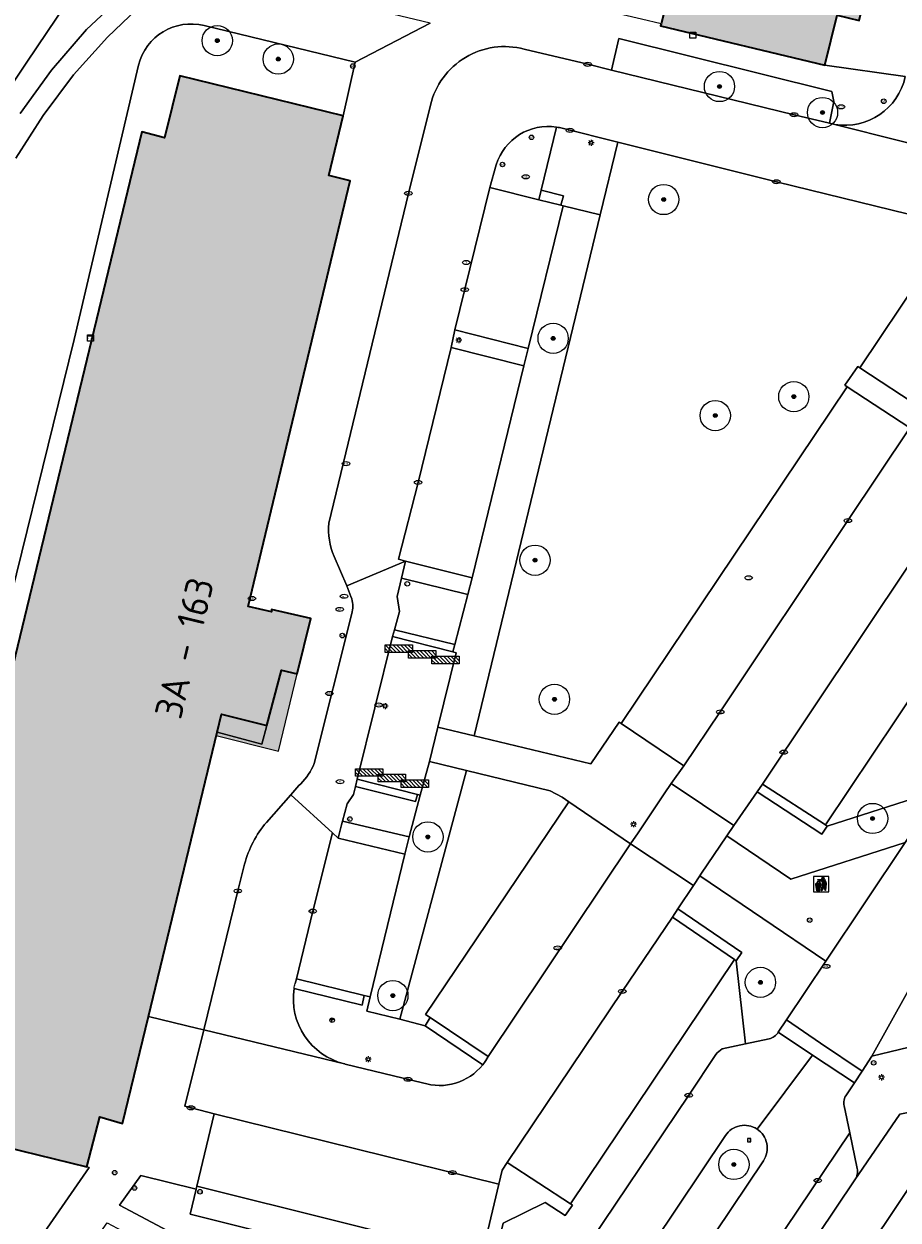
# Model space of a CAD drawing. Header units: metres. Extents: x 125349 to 128236, y 501602 to 503797.
# Tile 324 of 656: x 126669 to 126726, y 502307 to 502386. Entities that reach past the tile are written whole.
import ezdxf
from ezdxf.enums import TextEntityAlignment as Align

# ---------------------------------------------------------------- set-up
doc = ezdxf.new("R2010")
doc.units = ezdxf.units.M
doc.layers.get('0').update_dxf_attribs({"linetype": 'CONTINUOUS'})
for name, color, linetype, lineweight in [('B-WE-GR-BEPLANTING_CULTUUR_BODEMBEDEKKER-GV', 90, 'CONTINUOUS', 18), ('B-WE-GR-BEPLANTING_CULTUUR_HEESTERS-GV', 90, 'CONTINUOUS', 18), ('B-WE-GR-BOOM-S-500', 90, 'CONTINUOUS', 18), ('B-WE-GR-GROENVOORZIENING-GV', 80, 'CONTINUOUS', 18), ('B-WE-IE-AFVAL APART PLAATS-S', 7, 'CONTINUOUS', 18), ('B-WE-IE-MEUBILAIR-S', 7, 'CONTINUOUS', 18), ('B-WE-IE-MEUBILAIR_WEGMEUBILAIR-S', 7, 'CONTINUOUS', 18), ('B-WE-OG-BEBOUWING-GV', 7, 'CONTINUOUS', 35), ('B-WE-OG-BEBOUWING-T18', 10, 'CONTINUOUS', 18), ('B-WE-OG-BEBOUWING_LUIFEL-GV', 7, 'CONTINUOUS', 18), ('B-WE-OG-TERREIN_BEGROEID-GV', 7, 'CONTINUOUS', 18), ('B-WE-OG-TERREIN_ERF-GV', 7, 'CONTINUOUS', 18), ('B-WE-VH-GESLOTENVERHARDING-GV', 10, 'CONTINUOUS', 18), ('B-WE-VH-OPENVERHARDING-GV', 90, 'CONTINUOUS', 18), ('B-WE-VH-OPENVERHARDING_BETONSTRAATSTEEN-GV', 90, 'CONTINUOUS', 18)]:
    doc.layers.add(name, color=color, linetype=linetype, lineweight=lineweight)
doc.layers.add('B-WE-OG-BEBOUWING-V', color=7, linetype='CONTINUOUS', lineweight=18, true_color=0xcc646e)
doc.layers.add('B-WE-OG-BEBOUWING_LUIFEL-V', color=7, linetype='CONTINUOUS', lineweight=18, true_color=0xcc646e)
doc.styles.add('NLCS-ISO', font='NLCS-ISO.ttf')
doc.styles.add('NLCS-ISO-M1000-T18', font='NLCS-ISO.ttf', dxfattribs={"height": 1.8})

# ---------------------------------------------------------------- blocks, each defined once
blk = doc.blocks.new('SIE-AFVAL APART PLAATS-SO')
h = blk.add_hatch(color=256)
h.dxf.hatch_style = 1
h.paths.add_polyline_path([(-0.09, 0.07), (-1.76, 0.07, 0.819081), (-1.79, -0.09), (-1.4, -2.19, 0.36153), (-1.37, -2.21), (-0.47, -2.21, 0.36153), (-0.44, -2.19), (-0.05, -0.09, 0.819081)])
h.paths.add_polyline_path([(-0.16, -0.1), (-0.2, -0.33), (-0.49, -0.33), (-0.47, -0.1)], flags=16)
h.paths.add_polyline_path([(-0.55, -0.1), (-0.58, -0.33), (-0.87, -0.33), (-0.87, -0.1)], flags=16)
h.paths.add_polyline_path([(-0.22, -0.42), (-0.27, -0.73), (-0.53, -0.73), (-0.5, -0.42)], flags=16)
h.paths.add_polyline_path([(-0.58, -0.42), (-0.61, -0.73), (-0.87, -0.73), (-0.87, -0.42)], flags=16)
h.paths.add_polyline_path([(-0.95, -0.1), (-0.95, -0.33), (-1.27, -0.33), (-1.29, -0.1)], flags=16)
h.paths.add_polyline_path([(-0.95, -0.42), (-0.95, -0.73), (-1.23, -0.73), (-1.26, -0.42)], flags=16)
h.paths.add_polyline_path([(-0.29, -0.83), (-0.34, -1.09), (-0.56, -1.09), (-0.54, -0.83)], flags=16)
h.paths.add_polyline_path([(-0.62, -0.83), (-0.65, -1.09), (-0.87, -1.09), (-0.87, -0.83)], flags=16)
h.paths.add_polyline_path([(-0.95, -0.83), (-0.95, -1.09), (-1.2, -1.09), (-1.22, -0.83)], flags=16)
h.paths.add_polyline_path([(-1.35, -0.33), (-1.64, -0.33), (-1.69, -0.1), (-1.37, -0.1)], flags=16)
h.paths.add_polyline_path([(-1.34, -0.42), (-1.31, -0.73), (-1.57, -0.73), (-1.63, -0.42)], flags=16)
h.paths.add_polyline_path([(-0.36, -1.18), (-0.41, -1.44), (-0.6, -1.44), (-0.57, -1.18)], flags=16)
h.paths.add_polyline_path([(-0.65, -1.18), (-0.68, -1.44), (-0.87, -1.44), (-0.87, -1.18)], flags=16)
h.paths.add_polyline_path([(-1.3, -0.83), (-1.28, -1.09), (-1.5, -1.09), (-1.55, -0.83)], flags=16)
h.paths.add_polyline_path([(-0.95, -1.18), (-0.95, -1.44), (-1.17, -1.44), (-1.19, -1.18)], flags=16)
h.paths.add_polyline_path([(-0.42, -1.53), (-0.47, -1.79), (-0.63, -1.79), (-0.6, -1.53)], flags=16)
h.paths.add_polyline_path([(-1.27, -1.18), (-1.25, -1.44), (-1.44, -1.44), (-1.49, -1.18)], flags=16)
h.paths.add_polyline_path([(-0.69, -1.53), (-0.71, -1.79), (-0.87, -1.79), (-0.87, -1.53)], flags=16)
h.paths.add_polyline_path([(-0.95, -1.53), (-0.95, -1.79), (-1.13, -1.79), (-1.16, -1.53)], flags=16)
h.paths.add_polyline_path([(-1.24, -1.53), (-1.22, -1.79), (-1.37, -1.79), (-1.42, -1.53)], flags=16)
h.paths.add_polyline_path([(-0.49, -1.89), (-0.53, -2.13), (-0.66, -2.13), (-0.64, -1.89)], flags=16)
h.paths.add_polyline_path([(-0.72, -1.89), (-0.74, -2.13), (-0.87, -2.13), (-0.87, -1.89)], flags=16)
h.paths.add_polyline_path([(-0.95, -1.89), (-0.95, -2.13), (-1.1, -2.13), (-1.12, -1.89)], flags=16)
h.paths.add_polyline_path([(-1.21, -1.89), (-1.18, -2.13), (-1.31, -2.13), (-1.35, -1.89)], flags=16)
h.paths.add_polyline_path([(-0.19, 0.78, -0.01173), (-0.3, 0.78, -0.148797), (-0.42, 1.03, -0.136076), (-0.69, 0.87), (-0.78, 0.85, -0.038293), (-1.14, 0.96), (-1.19, 0.81, -0.243822), (-1.56, 0.45, 0.344326), (-1, 0.22, -0.139345), (-0.6, 0.22, 0.618436), (-0.56, 0.27, -0.441494), (-0.47, 0.44, 0.309048)])
h.paths.add_polyline_path([(-0.49, 0.51, 0.351556), (-0.64, 0.31, 0.121061), (-1.02, 0.29, -0.288745), (-1.45, 0.42, 0.203599), (-1.12, 0.79), (-1.09, 0.87, 0.083075), (-0.28, 0.71, -0.242261)], flags=16)
h.paths.add_polyline_path([(-0.4, 0.79, -0.023345), (-0.63, 0.82, 0.07081), (-0.46, 0.9, 0.059965)], flags=16)
h.paths.add_polyline_path([(1.12, 1.48), (-1.07, 1.48, 0.860559), (-1.08, 1.42), (0.29, 1, -0.146703), (0.53, 0.28, 0.421968), (0.56, 0.25), (1.6, 0.31, 0.450293), (1.63, 0.34, 0.122241)])
h.paths.add_polyline_path([(0.26, 1.93, 1), (1.07, 1.93, 1)])
h.paths.add_polyline_path([(1.65, 0.15, 0.429303), (1.62, 0.18), (0.55, 0.23, 0.38429), (0.51, 0.2), (0.16, -2.16, 0.83726), (0.22, -2.18), (0.99, -0.78, -0.688204), (1.05, -0.78), (1.36, -2.14, 0.84934), (1.42, -2.14)])
for p, q in [((-0.09, 0.07), (-1.76, 0.07)), ((-1.4, -2.19), (-1.79, -0.09)), ((-1.37, -0.1), (-1.69, -0.1)), ((-1.64, -0.33), (-1.69, -0.1)), ((-1.64, -0.33), (-1.35, -0.33)), ((-1.63, -0.42), (-1.34, -0.42)), ((-1.57, -0.73), (-1.63, -0.42)), ((-1.57, -0.73), (-1.31, -0.73)), ((-1.55, -0.83), (-1.3, -0.83)), ((-1.5, -1.09), (-1.55, -0.83)), ((-1.5, -1.09), (-1.28, -1.09)), ((-1.49, -1.18), (-1.27, -1.18)), ((-1.44, -1.44), (-1.49, -1.18)), ((-1.44, -1.44), (-1.25, -1.44)), ((-1.42, -1.53), (-1.24, -1.53)), ((-1.37, -1.79), (-1.42, -1.53)), ((-1.37, -1.79), (-1.22, -1.79)), ((-1.37, -2.21), (-0.47, -2.21)), ((-1.31, -2.13), (-1.35, -1.89)), ((-1.35, -1.89), (-1.21, -1.89)), ((-1.31, -2.13), (-1.18, -2.13)), ((-0.95, -0.1), (-1.29, -0.1)), ((-1.27, -0.33), (-0.95, -0.33)), ((-1.26, -0.42), (-0.95, -0.42)), ((-1.23, -0.73), (-0.95, -0.73)), ((-1.22, -0.83), (-0.95, -0.83)), ((-1.2, -1.09), (-0.95, -1.09)), ((-1.19, -1.18), (-0.95, -1.18)), ((-1.17, -1.44), (-0.95, -1.44)), ((-1.16, -1.53), (-0.95, -1.53)), ((-1.13, -1.79), (-0.95, -1.79)), ((-1.12, -1.89), (-0.95, -1.89)), ((-1.1, -2.13), (-0.95, -2.13)), ((-0.95, -0.1), (-0.95, -0.33)), ((-0.95, -0.42), (-0.95, -0.73)), ((-0.95, -0.83), (-0.95, -1.09)), ((-0.95, -1.18), (-0.95, -1.44)), ((-0.95, -1.53), (-0.95, -1.79)), ((-0.95, -1.89), (-0.95, -2.13)), ((-0.87, -0.1), (-0.87, -0.33)), ((-0.55, -0.1), (-0.87, -0.1)), ((-0.87, -0.33), (-0.58, -0.33)), ((-0.87, -0.42), (-0.87, -0.73)), ((-0.87, -0.42), (-0.58, -0.42)), ((-0.87, -0.73), (-0.61, -0.73)), ((-0.87, -0.83), (-0.62, -0.83)), ((-0.87, -0.83), (-0.87, -1.09)), ((-0.87, -1.09), (-0.65, -1.09)), ((-0.87, -1.18), (-0.65, -1.18)), ((-0.87, -1.18), (-0.87, -1.44)), ((-0.87, -1.44), (-0.68, -1.44)), ((-0.87, -1.53), (-0.69, -1.53)), ((-0.87, -1.53), (-0.87, -1.79)), ((-0.87, -1.79), (-0.71, -1.79)), ((-0.87, -1.89), (-0.87, -2.13)), ((-0.87, -1.89), (-0.72, -1.89)), ((-0.87, -2.13), (-0.74, -2.13)), ((-0.66, -2.13), (-0.53, -2.13)), ((-0.64, -1.89), (-0.49, -1.89)), ((-0.63, -1.79), (-0.47, -1.79)), ((-0.6, -1.44), (-0.41, -1.44)), ((-0.6, -1.53), (-0.42, -1.53)), ((-0.57, -1.18), (-0.36, -1.18)), ((-0.56, -1.09), (-0.34, -1.09)), ((-0.54, -0.83), (-0.29, -0.83)), ((-0.53, -0.73), (-0.27, -0.73)), ((-0.53, -2.13), (-0.49, -1.89)), ((-0.5, -0.42), (-0.22, -0.42)), ((-0.49, -0.33), (-0.2, -0.33)), ((-0.16, -0.1), (-0.47, -0.1)), ((-0.47, -1.79), (-0.42, -1.53)), ((-0.44, -2.19), (-0.05, -0.09)), ((-0.41, -1.44), (-0.36, -1.18)), ((-0.34, -1.09), (-0.29, -0.83)), ((-0.27, -0.73), (-0.22, -0.42)), ((-0.2, -0.33), (-0.16, -0.1))]:
    blk.add_line(p, q)
blk.add_lwpolyline([(-2.5, -2.51), (2.5, -2.51), (2.5, 2.49), (-2.5, 2.49)], close=True)
for points in [[(-0.78, 0.85, -0.038293), (-1.14, 0.96), (-1.19, 0.81, -0.243822), (-1.56, 0.45, 0.344326), (-1, 0.22, -0.139345), (-0.6, 0.22, 0.618436), (-0.56, 0.27, -0.441494), (-0.47, 0.44, 0.309048), (-0.19, 0.78, -0.01173), (-0.3, 0.78, -0.01173)], [(-0.78, 0.85), (-0.69, 0.87, 0.136076), (-0.42, 1.03, 0.156405), (-0.29, 0.77)], [(-0.78, 0.85), (-0.69, 0.87, 0.136076), (-0.42, 1.03, 0.148797), (-0.3, 0.78, 0.148797)], [(-0.63, 0.82, 0.07081), (-0.46, 0.9, 0.059965), (-0.4, 0.79, 0.059965)], [(-0.4, 0.79, -0.023345), (-0.63, 0.82)]]:
    blk.add_lwpolyline(points, format="xyb")
for points in [[(-1.09, 0.87), (-1.12, 0.79, -0.203599), (-1.45, 0.42, 0.288745), (-1.02, 0.29, -0.121061), (-0.64, 0.31, -0.351556), (-0.49, 0.51, 0.242261), (-0.28, 0.71, -0.083075)], [(-1.07, 1.48), (1.12, 1.48, -0.122241), (1.63, 0.34, -0.450293), (1.6, 0.31), (0.56, 0.25, -0.421968), (0.53, 0.28, 0.146703), (0.29, 1), (-1.08, 1.42, -0.860559)], [(0.55, 0.23), (1.62, 0.18, -0.429303), (1.65, 0.15), (1.42, -2.14, -0.84934), (1.36, -2.14), (1.05, -0.78, 0.688204), (0.99, -0.78), (0.22, -2.18, -0.83726), (0.16, -2.16), (0.51, 0.2, -0.38429)]]:
    blk.add_lwpolyline(points, format="xyb", close=True)
for points in [[(-1.35, -0.33), (-1.37, -0.1)], [(-1.31, -0.73), (-1.34, -0.42)], [(-1.28, -1.09), (-1.3, -0.83)], [(-1.27, -0.33), (-1.29, -0.1)], [(-1.25, -1.44), (-1.27, -1.18)], [(-1.23, -0.73), (-1.26, -0.42)], [(-1.22, -1.79), (-1.24, -1.53)], [(-1.2, -1.09), (-1.22, -0.83)], [(-1.18, -2.13), (-1.21, -1.89)], [(-1.17, -1.44), (-1.19, -1.18)], [(-1.18, -2.22), (-1.18, -2.21)], [(-1.13, -1.79), (-1.16, -1.53)], [(-1.1, -2.13), (-1.12, -1.89)], [(-0.74, -2.13), (-0.72, -1.89)], [(-0.71, -1.79), (-0.69, -1.53)], [(-0.68, -1.44), (-0.65, -1.18)], [(-0.66, -2.13), (-0.64, -1.89)], [(-0.65, -1.09), (-0.62, -0.83)], [(-0.63, -1.79), (-0.6, -1.53)], [(-0.61, -0.73), (-0.58, -0.42)], [(-0.6, -1.44), (-0.57, -1.18)], [(-0.58, -0.33), (-0.55, -0.1)], [(-0.56, -1.09), (-0.54, -0.83)], [(-0.53, -0.73), (-0.5, -0.42)], [(-0.49, -0.33), (-0.47, -0.1)]]:
    blk.add_lwpolyline(points)
blk.add_circle((0.66, 1.93), 0.401)
for centre, radius, start, end in [((-1.76, -0.01), 0.0869, 90, 247.281), ((-0.09, -0.01), 0.0869, 292.719, 90), ((-1.37, -2.18), 0.0318, 190.4943, 270), ((-0.47, -2.18), 0.0318, 270, 349.5057)]:
    blk.add_arc(centre, radius, start, end)
blk = doc.blocks.new('SIE-MEUBILAIR_BORD_VERKEER-SO')
blk.add_lwpolyline([(-0.5625, -0.5625), (0.5625, -0.5625), (0.5625, 0.5625), (-0.5625, 0.5625)], close=True)
at = {"style": 'NLCS-ISO'}
blk.add_text('vb', height=0.75, dxfattribs=at).set_placement((0, 0), align=Align.MIDDLE_CENTER)
blk = doc.blocks.new('SIE-MEUBILAIR_KAST_CAI-SO')
for points in [[(-1, 1), (1, 1), (1, 0.84), (-1, 0.84)], [(-1, 0.76), (1, 0.76), (1, -1), (-1, -1)]]:
    blk.add_lwpolyline(points, close=True)
at = {"style": 'NLCS-ISO'}
blk.add_text('cai', height=0.75, dxfattribs=at).set_placement((0, 0), align=Align.MIDDLE_CENTER)
blk = doc.blocks.new('SIE-MEUBILAIR_KAST-SO')
for points in [[(-1, 1), (1, 1), (1, 0.84), (-1, 0.84)], [(-1, 0.76), (1, 0.76), (1, -1), (-1, -1)]]:
    blk.add_lwpolyline(points, close=True)
blk = doc.blocks.new('SIE-MEUBILAIR_PAAL_LICHTMAST-SO')
for points in [[(-0.62, 0), (-1, 0)], [(-0.71, 0.71), (-0.44, 0.44)], [(0, 1), (0, 0.62)], [(0.44, 0.44), (0.71, 0.71)], [(1, 0), (0.62, 0)], [(-0.71, -0.71), (-0.44, -0.44)], [(0, -0.62), (0, -1)], [(0.44, -0.44), (0.71, -0.71)]]:
    blk.add_lwpolyline(points)
blk.add_circle((0, 0), 0.5)
blk = doc.blocks.new('SIE-MEUBILAIR_PAAL_AFSLUITPAAL-SO')
blk.add_circle((0, 0), 0.75)
at = {"style": 'NLCS-ISO'}
blk.add_text('af', height=0.75, dxfattribs=at).set_placement((0, 0.05), align=Align.MIDDLE_CENTER)
blk = doc.blocks.new('SIE-MEUBILAIR_PAAL_VLAGGENMAST-SO')
h = blk.add_hatch(color=256)
h.dxf.hatch_style = 1
h.paths.add_polyline_path([(-0.18, 0.5), (0.32, 0.25), (-0.18, 0)])
blk.add_line((-0.18, 0), (-0.18, -0.47))
blk.add_lwpolyline([(-0.18, 0.5), (0.32, 0.25), (-0.18, 0)], close=True)
blk.add_circle((0, 0), 0.75)
blk = doc.blocks.new('SIE-MEUBILAIR_PAAL_VERKEERSBORD-SO')
blk.add_circle((0, 0), 0.75)
at = {"style": 'NLCS-ISO'}
blk.add_text('vb', height=0.75, dxfattribs=at).set_placement((0, 0.07), align=Align.MIDDLE_CENTER)
blk = doc.blocks.new('SIE-MEUBILAIR_PUT_KOLK-SO')
blk.add_ellipse((0, 0), major_axis=(1.25, 0), ratio=0.54)
at = {"style": 'NLCS-ISO'}
blk.add_text('klk', height=0.75, dxfattribs=at).set_placement((0.03, 0), align=Align.MIDDLE_CENTER)
blk = doc.blocks.new('SIE-MEUBILAIR_PUT_WATERLEIDINGPUT-SO')
blk.add_ellipse((0, 0), major_axis=(1.25, 0), ratio=0.54)
at = {"style": 'NLCS-ISO'}
blk.add_text('wl', height=0.75, dxfattribs=at).set_placement((-0.14, 0), align=Align.MIDDLE_CENTER)
blk = doc.blocks.new('SIE-MEUBILAIR_PUT_BRANDKRAAN-SO')
blk.add_ellipse((0, 0), major_axis=(1.25, 0), ratio=0.54)
at = {"style": 'NLCS-ISO'}
blk.add_text('bk', height=0.75, dxfattribs=at).set_placement((0.03, 0), align=Align.MIDDLE_CENTER)
blk = doc.blocks.new('SIE-MEUBILAIR_PUT_RIOOLPUT-SO')
blk.add_ellipse((0, 0), major_axis=(1.25, 0), ratio=0.54)
at = {"style": 'NLCS-ISO'}
blk.add_text('ri', height=0.75, dxfattribs=at).set_placement((-0.04, 0.07), align=Align.MIDDLE_CENTER)
blk = doc.blocks.new('SIE-MEUBILAIR_PUT_GASPUT-SO')
blk.add_ellipse((0, 0), major_axis=(1.25, 0), ratio=0.54)
at = {"style": 'NLCS-ISO'}
blk.add_text('gas ', height=0.75, dxfattribs=at).set_placement((0.53, 0.16), align=Align.MIDDLE_CENTER)
blk = doc.blocks.new('SIE-WEG_FIETSREK-SO')
for p, q in [((-4.5, 1.25), (-2, -1.25)), ((-4.5, 0), (-3.25, -1.25)), ((-3.25, 1.25), (-0.75, -1.25)), ((-2, 1.25), (0.5, -1.25)), ((-0.75, 1.25), (1.75, -1.25)), ((0.5, 1.25), (3, -1.25)), ((1.76, 1.25), (4.26, -1.25)), ((3.01, 1.25), (4.5, -0.24)), ((4.26, 1.25), (4.5, 1.01))]:
    blk.add_line(p, q)
at = {"flags": 128}
blk.add_lwpolyline([(4.51, -1.25), (-4.51, -1.25), (-4.51, 1.25), (4.51, 1.25), (4.51, -1.25)], close=True, dxfattribs=at)
blk = doc.blocks.new('SGR-BOOM_01-SO')
at = {"linetype": 'ByBlock', "lineweight": 18}
h = blk.add_hatch(color=0, dxfattribs=at)
h.dxf.hatch_style = 1
edge = h.paths.add_edge_path()
edge.add_arc((0, 0), 0.25, 0, 360)
at = {"color": 0, "linetype": 'ByBlock', "lineweight": 18}
for radius in [2, 0.25]:
    blk.add_circle((0, 0), radius, dxfattribs=at)

msp = doc.modelspace()

# ---------------------------------------------------------------- hatches: boundary and pattern name
at = {"layer": 'B-WE-OG-BEBOUWING-V'}
for points in [[(126721.502, 502383.241), (126722.302, 502386.544), (126723.752, 502386.193), (126729.986, 502411.639), (126730.348, 502413.115), (126733.349, 502412.414), (126734.248, 502416.117), (126735.349, 502415.867), (126736.198, 502419.47), (126733.547, 502420.17), (126733.447, 502419.97), (126732.096, 502420.271), (126738.892, 502448.442), (126737.542, 502448.742), (126738.49, 502452.796), (126727.536, 502455.449), (126726.586, 502451.395), (126725.136, 502451.846), (126724.419, 502448.904), (126709.946, 502389.547), (126711.496, 502389.197), (126710.678, 502385.967), (126710.647, 502385.844)], [(126689.69, 502379.89), (126678.885, 502382.542), (126677.886, 502378.439), (126676.385, 502378.84), (126661.346, 502316.641), (126662.747, 502316.29), (126661.947, 502313.088), (126672.752, 502310.436), (126673.602, 502313.738), (126675.103, 502313.288), (126676.815, 502320.371), (126681.359, 502339.169), (126681.647, 502340.359), (126684.649, 502339.608), (126685.599, 502343.261), (126686.649, 502343.011), (126687.549, 502346.664), (126684.948, 502347.264), (126684.948, 502347.114), (126683.397, 502347.464), (126690.142, 502375.587), (126688.741, 502375.937)]]:
    msp.add_hatch(color=256, dxfattribs=at).paths.add_polyline_path(points)
at = {"layer": 'B-WE-OG-BEBOUWING_LUIFEL-V'}
msp.add_hatch(color=256, dxfattribs=at).paths.add_polyline_path([(126685.599, 502343.261), (126684.649, 502339.608), (126681.647, 502340.359), (126681.302, 502338.933), (126685.412, 502337.912), (126686.649, 502343.011)])

# ---------------------------------------------------------------- linework, layer by layer
at = {"layer": 'B-WE-GR-BEPLANTING_CULTUUR_BODEMBEDEKKER-GV', "flags": 128}
for points in [[(126703.78, 502379.146), (126702.76, 502374.978), (126704.23, 502374.608), (126704.061, 502373.981), (126704.217, 502373.942)], [(126707.827, 502378.148), (126704.15, 502379.067)], [(126704.217, 502373.942), (126706.664, 502373.337), (126707.827, 502378.148)], [(126718.412, 502319.327), (126718.96, 502320.147), (126721.554, 502324.024), (126713.245, 502329.67), (126712.821, 502329.032), (126711.792, 502327.482), (126716.005, 502324.596), (126715.633, 502324.055)], [(126715.633, 502324.055), (126716.263, 502318.562)], [(126723.486, 502309.574), (126726.449, 502313.905), (126729.074, 502314.443), (126731.225, 502318.466), (126730.071, 502319.064), (126724.604, 502317.75), (126723.951, 502316.755), (126723.446, 502315.986)], [(126716.263, 502318.562), (126717.81, 502318.89)], [(126723.446, 502315.986), (126722.929, 502315.198)], [(126722.782, 502314.46), (126723.143, 502312.691)], [(126723.143, 502312.691), (126723.625, 502310.332)], [(126714.923, 502312.496), (126695.875, 502284.014), (126698.33, 502282.345)], [(126698.33, 502282.345), (126717.44, 502310.834)]]:
    msp.add_lwpolyline(points, dxfattribs=at)
at = {"layer": 'B-WE-GR-BEPLANTING_CULTUUR_BODEMBEDEKKER-GV'}
for points in [[(126704.15, 502379.067, 0.024368), (126703.78, 502379.146)], [(126717.81, 502318.89, 0.201127), (126718.412, 502319.327)], [(126722.929, 502315.198, 0.24785), (126722.782, 502314.46)], [(126717.015, 502312.927, 0.415294), (126714.923, 502312.496)], [(126717.44, 502310.834, 0.415244), (126717.015, 502312.927)], [(126723.625, 502310.332, -0.201834), (126723.486, 502309.574)]]:
    msp.add_lwpolyline(points, format="xyb", dxfattribs=at)
at = {"layer": 'B-WE-GR-BEPLANTING_CULTUUR_BODEMBEDEKKER-GV', "flags": 128}
for points in [[(126693.071, 502345.921), (126697.052, 502344.952), (126697.926, 502348.25), (126693.527, 502349.332), (126693.241, 502348.13), (126693.4, 502347.132)], [(126694.593, 502335.049), (126694.459, 502334.575), (126690.496, 502335.567), (126690.37, 502335.048), (126689.938, 502334.426), (126689.638, 502333.285), (126694.036, 502332.243), (126694.775, 502335.003)], [(126717.019, 502335.212), (126715.494, 502332.993), (126715.018, 502332.3), (126719.251, 502329.455), (126726.808, 502331.876), (126729.136, 502335.356), (126721.646, 502332.956), (126721.307, 502332.428)], [(126679.971, 502308.969), (126676.306, 502309.871), (126674.912, 502307.891), (126693.844, 502297.83), (126694.374, 502297.548), (126690.09, 502287.488), (126692.735, 502285.67), (126696.643, 502291.502), (126699.03, 502295.071), (126698.361, 502302.617), (126679.574, 502307.297)]]:
    msp.add_lwpolyline(points, close=True, dxfattribs=at)
at = {"layer": 'B-WE-GR-BEPLANTING_CULTUUR_HEESTERS-GV', "flags": 128}
for points in [[(126661.346, 502316.641), (126676.385, 502378.84), (126677.886, 502378.439), (126678.885, 502382.542), (126689.69, 502379.89), (126690.464, 502383.441), (126680.5, 502385.856)], [(126676.165, 502383.246), (126671.908, 502365.1), (126666.356, 502342.631), (126662.615, 502327.673), (126660.396, 502318.951), (126657.774, 502317.745)], [(126714.715, 502318.234), (126716.263, 502318.562), (126715.633, 502324.055), (126715.524, 502324.129), (126704.706, 502307.99)], [(126712.508, 502315.166), (126714.296, 502317.854)], [(126704.706, 502307.99), (126704.834, 502307.907), (126704.335, 502307.22), (126703.024, 502308.068), (126700.259, 502306.722), (126699.648, 502304.173), (126698.778, 502304.348), (126698.808, 502304.473), (126680.015, 502309.155), (126679.971, 502308.969), (126679.574, 502307.297), (126698.361, 502302.617), (126699.03, 502295.071), (126705.229, 502304.338), (126712.508, 502315.166)]]:
    msp.add_lwpolyline(points, dxfattribs=at)
at = {"layer": 'B-WE-GR-BEPLANTING_CULTUUR_HEESTERS-GV'}
for points in [[(126680.5, 502385.856, 0.41393), (126676.165, 502383.246)], [(126714.296, 502317.854, -0.071352), (126714.715, 502318.234)]]:
    msp.add_lwpolyline(points, format="xyb", dxfattribs=at)
at = {"layer": 'B-WE-GR-BEPLANTING_CULTUUR_HEESTERS-GV', "flags": 128}
for points in [[(126696.932, 502344.459), (126697.154, 502344.403), (126695.929, 502339.496), (126698.342, 502338.915), (126706.664, 502373.337), (126704.217, 502373.942), (126701.903, 502364.523), (126701.61, 502363.376), (126698.197, 502349.364), (126697.926, 502348.25), (126697.052, 502344.952)], [(126744.051, 502357.65), (126742.759, 502363.776), (126738.644, 502362.908), (126740.797, 502361.505), (126740.414, 502360.96), (126740.288, 502361.045), (126721.533, 502333.03), (126721.646, 502332.956), (126729.136, 502335.356)], [(126697.829, 502336.628), (126695.381, 502337.221), (126694.775, 502335.003), (126694.036, 502332.243), (126693.758, 502331.096), (126691.472, 502321.663), (126691.244, 502320.722), (126693.429, 502320.192)]]:
    msp.add_lwpolyline(points, close=True, dxfattribs=at)
at = {"layer": 'B-WE-GR-GROENVOORZIENING-GV', "flags": 128}
msp.add_lwpolyline([(126721.811, 502379.402), (126722.082, 502380.835), (126721.965, 502381.494), (126707.897, 502385.001), (126707.402, 502382.911), (126719.463, 502379.961)], close=True, dxfattribs=at)
at = {"layer": 'B-WE-GR-GROENVOORZIENING-GV'}
for points in [[(126686.437, 502322.22, 0.38729), (126689.766, 502317.238)], [(126694.931, 502315.988, 0.311589), (126698.897, 502317.178)]]:
    msp.add_lwpolyline(points, format="xyb", dxfattribs=at)
at = {"layer": 'B-WE-GR-GROENVOORZIENING-GV', "flags": 128}
for points in [[(126695.107, 502319.744), (126693.429, 502320.192), (126691.244, 502320.722), (126691.472, 502321.663), (126691.074, 502321.761), (126690.93, 502321.11), (126686.437, 502322.22)], [(126698.897, 502317.178), (126695.107, 502319.744)], [(126689.766, 502317.238), (126689.781, 502317.234), (126689.795, 502317.231), (126689.81, 502317.227), (126694.931, 502315.988)]]:
    msp.add_lwpolyline(points, dxfattribs=at)
at = {"layer": 'B-WE-OG-BEBOUWING-GV', "flags": 128}
for points in [[(126721.502, 502383.241), (126722.302, 502386.544), (126723.752, 502386.193), (126729.986, 502411.639), (126730.348, 502413.115), (126733.349, 502412.414), (126734.248, 502416.117), (126735.349, 502415.867), (126736.198, 502419.47), (126733.547, 502420.17), (126733.447, 502419.97), (126732.096, 502420.271), (126738.892, 502448.442), (126737.542, 502448.742), (126738.49, 502452.796), (126727.536, 502455.449), (126726.586, 502451.395), (126725.136, 502451.846), (126724.419, 502448.904), (126709.946, 502389.547), (126711.496, 502389.197), (126710.678, 502385.967), (126710.647, 502385.844)], [(126689.69, 502379.89), (126678.885, 502382.542), (126677.886, 502378.439), (126676.385, 502378.84), (126661.346, 502316.641), (126662.747, 502316.29), (126661.947, 502313.088), (126672.752, 502310.436), (126673.602, 502313.738), (126675.103, 502313.288), (126676.815, 502320.371), (126681.359, 502339.169), (126681.647, 502340.359), (126684.649, 502339.608), (126685.599, 502343.261), (126686.649, 502343.011), (126687.549, 502346.664), (126684.948, 502347.264), (126684.948, 502347.114), (126683.397, 502347.464), (126690.142, 502375.587), (126688.741, 502375.937)]]:
    msp.add_lwpolyline(points, close=True, dxfattribs=at)
at = {"layer": 'B-WE-OG-BEBOUWING_LUIFEL-GV', "flags": 128}
msp.add_lwpolyline([(126685.599, 502343.261), (126684.649, 502339.608), (126681.647, 502340.359), (126681.302, 502338.933), (126685.412, 502337.912), (126686.649, 502343.011)], close=True, dxfattribs=at)
at = {"layer": 'B-WE-OG-TERREIN_BEGROEID-GV', "flags": 128}
for points in [[(126668.344, 502380.046), (126670.409, 502382.919), (126672.732, 502385.586), (126675.294, 502388.026), (126677.403, 502389.765), (126677.833, 502390.196), (126677.824, 502390.198), (126674.018, 502391.243), (126668.785, 502383.432), (126629.804, 502325.177)], [(126680.5, 502385.856), (126690.464, 502383.441), (126695.429, 502386.007), (126679.575, 502389.816), (126679.373, 502389.86), (126676.548, 502387.405), (126674.114, 502385.099), (126671.878, 502382.598), (126669.857, 502379.922), (126668.064, 502377.087)], [(126660.396, 502318.951), (126662.615, 502327.673), (126666.356, 502342.631), (126671.908, 502365.1), (126676.165, 502383.246)], [(126665.993, 502300.423), (126672.909, 502310.4), (126672.752, 502310.436), (126661.947, 502313.088), (126662.747, 502316.29), (126661.346, 502316.641), (126660.575, 502313.876), (126658.131, 502315.626)]]:
    msp.add_lwpolyline(points, dxfattribs=at)
at = {"layer": 'B-WE-OG-TERREIN_BEGROEID-GV'}
msp.add_lwpolyline([(126676.165, 502383.246, -0.41393), (126680.5, 502385.856)], format="xyb", dxfattribs=at)
at = {"layer": 'B-WE-OG-TERREIN_BEGROEID-GV', "flags": 128}
for points in [[(126727.011, 502373.394), (126718.297, 502375.532), (126707.827, 502378.148), (126706.664, 502373.337), (126698.342, 502338.915), (126706.039, 502337.061), (126707.914, 502339.828), (126708.044, 502339.74), (126722.973, 502361.983), (126722.813, 502362.088), (126723.672, 502363.321), (126723.797, 502363.239), (126727.877, 502369.316), (126727.729, 502369.414), (126727.934, 502369.711), (126727.221, 502371.115)], [(126695.107, 502319.744), (126695.42, 502320.296), (126695.118, 502320.498), (126704.592, 502334.558), (126704.135, 502334.87), (126703.35, 502335.292), (126697.829, 502336.628), (126693.429, 502320.192)]]:
    msp.add_lwpolyline(points, close=True, dxfattribs=at)
at = {"layer": 'B-WE-OG-TERREIN_ERF-GV', "flags": 128}
for points in [[(126681.359, 502339.169), (126684.313, 502338.369), (126684.649, 502339.608), (126681.647, 502340.359)], [(126749.183, 502299.019), (126727.958, 502310.415), (126703.344, 502273.614), (126724.837, 502259.192), (126727.637, 502263.295), (126725.436, 502264.796), (126729.044, 502270.213), (126730.935, 502273.053), (126733.137, 502271.552), (126733.263, 502271.738), (126730.86, 502273.304), (126732.34, 502275.574), (126734.782, 502273.982), (126736.287, 502276.205), (126733.985, 502277.706), (126735.861, 502280.508), (126737.736, 502283.31), (126739.937, 502281.809)]]:
    msp.add_lwpolyline(points, close=True, dxfattribs=at)
at = {"layer": 'B-WE-VH-GESLOTENVERHARDING-GV', "flags": 128}
for points in [[(126629.132, 502323.683), (126629.403, 502324.398), (126629.804, 502325.177), (126668.785, 502383.432), (126674.018, 502391.243), (126675.308, 502393.31), (126676.271, 502394.863), (126679.782, 502400.103), (126679.79, 502400.115), (126691.908, 502418.202), (126692.828, 502419.575), (126701.355, 502432.302), (126712.826, 502449.423), (126713.786, 502449.097), (126715.088, 502448.722), (126715.589, 502448.672), (126717.805, 502457.682)], [(126668.064, 502377.087), (126669.857, 502379.922), (126671.878, 502382.598), (126674.114, 502385.099), (126676.548, 502387.405), (126679.373, 502389.86), (126677.833, 502390.196), (126677.403, 502389.765), (126675.294, 502388.026), (126672.732, 502385.586), (126670.409, 502382.919), (126668.344, 502380.046)]]:
    msp.add_lwpolyline(points, dxfattribs=at)
at = {"layer": 'B-WE-VH-OPENVERHARDING-GV'}
for points in [[(126701.641, 502384.293, 0.423676), (126695.448, 502380.589)], [(126726.806, 502382.484, -0.401077), (126722.16, 502379.319)], [(126699.795, 502376.652, -0.374904), (126703.78, 502379.146)], [(126703.78, 502379.146, -0.024368), (126704.15, 502379.067)], [(126688.734, 502352.972, 0.130659), (126689.091, 502350.775)], [(126690.251, 502347.966, -0.158757), (126690.245, 502346.996)], [(126687.77, 502337.092, -0.099691), (126686.884, 502335.75)], [(126684.614, 502333.2, 0.113394), (126683.171, 502330.438)], [(126689.766, 502317.238, -0.38729), (126686.437, 502322.22)], [(126686.437, 502322.22, -0.021583), (126686.5, 502322.55)], [(126718.412, 502319.327, -0.201127), (126717.81, 502318.89)], [(126714.715, 502318.234, 0.071352), (126714.296, 502317.854)], [(126698.897, 502317.178, 0.025824), (126699.106, 502317.466)], [(126722.782, 502314.46, -0.24785), (126722.929, 502315.198)], [(126714.923, 502312.496, -0.415294), (126717.015, 502312.927)], [(126717.015, 502312.927, -0.415244), (126717.44, 502310.834)]]:
    msp.add_lwpolyline(points, format="xyb", dxfattribs=at)
at = {"layer": 'B-WE-VH-OPENVERHARDING-GV', "flags": 128}
for points in [[(126707.402, 502382.911), (126705.834, 502383.294), (126701.641, 502384.293)], [(126735.293, 502376.012), (126722.16, 502379.319), (126721.811, 502379.402), (126719.463, 502379.961), (126707.402, 502382.911)], [(126695.448, 502380.589), (126693.992, 502374.768), (126688.734, 502352.972)], [(126704.15, 502379.067), (126707.827, 502378.148), (126718.297, 502375.532), (126727.011, 502373.394)], [(126722.16, 502379.319), (126735.293, 502376.012)], [(126699.374, 502375.157), (126699.795, 502376.652)], [(126689.091, 502350.775), (126689.916, 502348.831), (126693.795, 502350.46), (126693.346, 502350.582), (126694.632, 502355.662), (126696.804, 502364.577), (126697.065, 502365.741), (126699.374, 502375.157)], [(126744.051, 502357.65), (126729.136, 502335.356), (126726.808, 502331.876), (126721.554, 502324.024), (126718.96, 502320.147), (126721.214, 502318.615), (126723.951, 502316.755), (126724.604, 502317.75), (126730.654, 502328.619), (126732.533, 502331.439), (126732.915, 502332.013), (126737.067, 502338.182)], [(126686.215, 502335.016), (126688.966, 502332.512), (126689.358, 502332.155), (126689.578, 502333.044), (126689.638, 502333.285), (126689.938, 502334.426), (126690.37, 502335.048), (126690.496, 502335.567), (126690.614, 502336.054), (126692.949, 502345.471), (126693.071, 502345.921), (126693.4, 502347.132), (126693.241, 502348.13), (126693.527, 502349.332), (126693.795, 502350.46), (126689.916, 502348.831)], [(126689.916, 502348.831), (126690.182, 502348.134), (126690.251, 502347.966)], [(126690.245, 502346.996), (126687.77, 502337.092)], [(126686.884, 502335.75), (126686.757, 502335.631), (126686.215, 502335.016)], [(126686.215, 502335.016), (126684.614, 502333.2)], [(126686.5, 502322.55), (126686.599, 502322.865), (126687.673, 502327.331), (126688.966, 502332.512), (126686.215, 502335.016)], [(126683.171, 502330.438), (126682.724, 502328.668), (126680.471, 502319.486)], [(126686.437, 502322.22), (126690.93, 502321.11), (126691.074, 502321.761), (126686.599, 502322.865)], [(126686.599, 502322.865), (126686.5, 502322.55)], [(126691.524, 502283.863), (126692.735, 502285.67), (126690.09, 502287.488), (126694.374, 502297.548), (126693.844, 502297.83), (126674.912, 502307.891), (126676.306, 502309.871), (126679.971, 502308.969), (126680.015, 502309.155), (126681.151, 502313.946), (126679.232, 502314.437), (126680.471, 502319.486), (126680.077, 502319.582), (126676.815, 502320.371), (126675.103, 502313.288), (126673.602, 502313.738), (126672.752, 502310.436), (126672.909, 502310.4), (126665.993, 502300.423), (126668.457, 502298.695), (126669.196, 502299.749), (126674.094, 502306.736), (126680.709, 502303.215)], [(126699.106, 502317.466), (126699.265, 502317.727), (126695.42, 502320.296), (126695.107, 502319.744)], [(126695.107, 502319.744), (126698.897, 502317.178)], [(126680.471, 502319.486), (126689.766, 502317.238)], [(126720.69, 502317.815), (126718.412, 502319.327)], [(126716.263, 502318.562), (126714.715, 502318.234)], [(126717.81, 502318.89), (126716.263, 502318.562)], [(126714.296, 502317.854), (126712.508, 502315.166), (126705.229, 502304.338), (126699.03, 502295.071), (126696.643, 502291.502), (126692.735, 502285.67), (126691.524, 502283.863)], [(126722.929, 502315.198), (126723.446, 502315.986), (126720.69, 502317.815), (126717.015, 502312.927)], [(126717.015, 502312.927), (126720.69, 502317.815)], [(126703.344, 502273.614), (126727.958, 502310.415), (126729.074, 502314.443), (126726.449, 502313.905), (126723.486, 502309.574)], [(126713.799, 502298.751), (126723.143, 502312.691), (126722.782, 502314.46)], [(126695.875, 502284.014), (126714.923, 502312.496)], [(126717.44, 502310.834), (126698.33, 502282.345), (126696.987, 502280.343)], [(126723.486, 502309.574), (126705.042, 502282.094)]]:
    msp.add_lwpolyline(points, dxfattribs=at)
for points in [[(126702.605, 502374.346), (126704.061, 502373.981), (126704.23, 502374.608), (126702.76, 502374.978)], [(126697.065, 502365.741), (126696.804, 502364.577), (126701.61, 502363.376), (126701.903, 502364.523)], [(126727.965, 502360.502), (126723.797, 502363.239), (126723.672, 502363.321), (126722.813, 502362.088), (126722.973, 502361.983), (126727.117, 502359.271)], [(126698.197, 502349.364), (126693.795, 502350.46), (126693.527, 502349.332), (126697.926, 502348.25)], [(126693.071, 502345.921), (126692.949, 502345.471), (126696.932, 502344.459), (126697.052, 502344.952)], [(126694.593, 502335.049), (126690.614, 502336.054), (126690.496, 502335.567), (126694.459, 502334.575)], [(126717.019, 502335.212), (126721.307, 502332.428), (126721.646, 502332.956), (126721.533, 502333.03), (126717.375, 502335.731)], [(126689.578, 502333.044), (126689.358, 502332.155), (126693.758, 502331.096), (126694.036, 502332.243), (126689.638, 502333.285)], [(126713.245, 502329.67), (126721.554, 502324.024), (126726.808, 502331.876), (126719.251, 502329.455), (126715.018, 502332.3), (126713.313, 502329.773)], [(126731.225, 502318.466), (126734.216, 502316.886), (126752.23, 502307.368), (126753.042, 502306.928), (126754.689, 502310.084), (126753.929, 502310.48), (126743.65, 502315.834), (126738.72, 502318.445), (126736.018, 502319.877), (126732.655, 502321.648), (126732.732, 502321.794), (126732.08, 502322.146), (126730.654, 502328.619), (126724.604, 502317.75), (126730.071, 502319.064)], [(126715.633, 502324.055), (126716.005, 502324.596), (126711.792, 502327.482), (126711.426, 502326.932), (126715.524, 502324.129)], [(126723.951, 502316.755), (126721.214, 502318.615), (126718.96, 502320.147), (126718.412, 502319.327), (126720.69, 502317.815), (126723.446, 502315.986)], [(126700.52, 502310.725), (126700.188, 502310.207), (126699.969, 502309.297), (126698.808, 502304.473), (126698.778, 502304.348), (126699.648, 502304.173), (126700.259, 502306.722), (126703.024, 502308.068), (126704.335, 502307.22), (126704.834, 502307.907), (126704.706, 502307.99)]]:
    msp.add_lwpolyline(points, close=True, dxfattribs=at)
at = {"layer": 'B-WE-VH-OPENVERHARDING_BETONSTRAATSTEEN-GV', "flags": 128}
for points in [[(126729.986, 502411.639), (126723.752, 502386.193), (126722.302, 502386.544), (126721.502, 502383.241), (126726.806, 502382.484)], [(126726.806, 502382.484), (126721.502, 502383.241), (126710.647, 502385.844), (126710.678, 502385.967), (126709.376, 502386.271), (126708.151, 502386.557), (126703.998, 502387.526), (126696.954, 502389.171), (126696.563, 502389.262), (126696.291, 502388.205), (126691.14, 502389.435), (126690.055, 502389.694), (126681.376, 502391.767), (126681.35, 502391.773)], [(126695.429, 502386.007), (126690.464, 502383.441), (126689.69, 502379.89), (126688.741, 502375.937), (126690.142, 502375.587), (126683.397, 502347.464), (126684.948, 502347.114), (126684.948, 502347.264), (126687.549, 502346.664), (126686.649, 502343.011), (126685.599, 502343.261), (126684.649, 502339.608), (126684.313, 502338.369), (126681.359, 502339.169), (126676.815, 502320.371), (126680.077, 502319.582), (126680.471, 502319.486), (126682.724, 502328.668), (126683.171, 502330.438)], [(126701.641, 502384.293), (126705.834, 502383.294), (126707.402, 502382.911), (126707.897, 502385.001), (126721.965, 502381.494), (126722.082, 502380.835), (126721.811, 502379.402), (126722.16, 502379.319)], [(126688.734, 502352.972), (126693.992, 502374.768), (126695.448, 502380.589)], [(126702.76, 502374.978), (126703.78, 502379.146)], [(126699.795, 502376.652), (126699.374, 502375.157), (126702.605, 502374.346), (126702.76, 502374.978)], [(126732.76, 502367.671), (126732.375, 502367.106), (126732.02, 502366.585), (126727.965, 502360.502), (126727.117, 502359.271), (126723.017, 502353.14), (126714.583, 502340.496), (126712.181, 502336.931), (126711.352, 502335.757), (126715.494, 502332.993), (126717.019, 502335.212), (126717.375, 502335.731), (126727.213, 502350.47), (126736.164, 502363.826), (126736.49, 502364.311), (126737.736, 502366.163), (126737.806, 502366.266)], [(126689.916, 502348.831), (126689.091, 502350.775)], [(126690.251, 502347.966), (126690.182, 502348.134), (126689.916, 502348.831)], [(126687.77, 502337.092), (126690.245, 502346.996)], [(126684.614, 502333.2), (126686.215, 502335.016), (126686.757, 502335.631), (126686.884, 502335.75)], [(126680.471, 502319.486), (126679.232, 502314.437), (126681.151, 502313.946), (126699.969, 502309.297), (126700.188, 502310.207), (126700.52, 502310.725), (126708.117, 502322.028), (126711.426, 502326.932), (126711.792, 502327.482), (126712.821, 502329.032), (126708.667, 502331.779), (126699.265, 502317.727)], [(126694.931, 502315.988), (126689.81, 502317.227), (126689.795, 502317.231), (126689.781, 502317.234), (126689.766, 502317.238), (126680.471, 502319.486)], [(126699.265, 502317.727), (126699.106, 502317.466)], [(126723.143, 502312.691), (126713.799, 502298.751), (126705.095, 502285.75), (126701.884, 502280.916)], [(126723.625, 502310.332), (126723.143, 502312.691)], [(126705.042, 502282.094), (126723.486, 502309.574)]]:
    msp.add_lwpolyline(points, dxfattribs=at)
at = {"layer": 'B-WE-VH-OPENVERHARDING_BETONSTRAATSTEEN-GV'}
for points in [[(126695.448, 502380.589, -0.423676), (126701.641, 502384.293)], [(126722.16, 502379.319, 0.401077), (126726.806, 502382.484)], [(126703.78, 502379.146, 0.374904), (126699.795, 502376.652)], [(126689.091, 502350.775, -0.130659), (126688.734, 502352.972)], [(126690.245, 502346.996, 0.158757), (126690.251, 502347.966)], [(126686.884, 502335.75, 0.099691), (126687.77, 502337.092)], [(126683.171, 502330.438, -0.113394), (126684.614, 502333.2)], [(126699.106, 502317.466, -0.025824), (126698.897, 502317.178)], [(126698.897, 502317.178, -0.311589), (126694.931, 502315.988)], [(126723.486, 502309.574, 0.201834), (126723.625, 502310.332)]]:
    msp.add_lwpolyline(points, format="xyb", dxfattribs=at)
at = {"layer": 'B-WE-VH-OPENVERHARDING_BETONSTRAATSTEEN-GV', "flags": 128}
for points in [[(126697.065, 502365.741), (126701.903, 502364.523), (126704.217, 502373.942), (126704.061, 502373.981), (126702.605, 502374.346), (126699.374, 502375.157)], [(126727.965, 502360.502), (126732.02, 502366.585), (126727.877, 502369.316), (126723.797, 502363.239)], [(126698.197, 502349.364), (126701.61, 502363.376), (126696.804, 502364.577), (126694.632, 502355.662), (126693.346, 502350.582), (126693.795, 502350.46)], [(126721.533, 502333.03), (126740.288, 502361.045), (126736.164, 502363.826), (126727.213, 502350.47), (126717.375, 502335.731)], [(126708.044, 502339.74), (126712.181, 502336.931), (126714.583, 502340.496), (126723.017, 502353.14), (126727.117, 502359.271), (126722.973, 502361.983)], [(126692.949, 502345.471), (126690.614, 502336.054), (126694.593, 502335.049), (126694.775, 502335.003), (126695.381, 502337.221), (126695.929, 502339.496), (126697.154, 502344.403), (126696.932, 502344.459)], [(126695.929, 502339.496), (126695.381, 502337.221), (126697.829, 502336.628), (126703.35, 502335.292), (126704.135, 502334.87), (126704.592, 502334.558), (126708.667, 502331.779), (126709.164, 502332.5), (126710.872, 502335.077), (126711.352, 502335.757), (126712.181, 502336.931), (126708.044, 502339.74), (126707.914, 502339.828), (126706.039, 502337.061), (126698.342, 502338.915)], [(126713.313, 502329.773), (126715.018, 502332.3), (126715.494, 502332.993), (126711.352, 502335.757), (126710.872, 502335.077), (126709.164, 502332.5), (126708.667, 502331.779), (126712.821, 502329.032), (126713.245, 502329.67)], [(126695.42, 502320.296), (126699.265, 502317.727), (126708.667, 502331.779), (126704.592, 502334.558), (126695.118, 502320.498)], [(126688.966, 502332.512), (126687.673, 502327.331), (126686.599, 502322.865), (126691.074, 502321.761), (126691.472, 502321.663), (126693.758, 502331.096), (126689.358, 502332.155)], [(126704.706, 502307.99), (126715.524, 502324.129), (126711.426, 502326.932), (126708.117, 502322.028), (126700.52, 502310.725)], [(126698.808, 502304.473), (126699.969, 502309.297), (126681.151, 502313.946), (126680.015, 502309.155)]]:
    msp.add_lwpolyline(points, close=True, dxfattribs=at)

# ---------------------------------------------------------------- block references
at = {"layer": 'B-WE-GR-BOOM-S-500', "xscale": 0.5, "yscale": 0.5, "zscale": 0.5}
for p in [(126681.366, 502384.858), (126685.395, 502383.641), (126714.536, 502381.827), (126721.341, 502380.108), (126710.851, 502374.359), (126703.551, 502365.184), (126719.447, 502361.332), (126714.258, 502360.081), (126702.352, 502350.523), (126703.636, 502341.331), (126724.648, 502333.456), (126695.276, 502332.236), (126717.241, 502322.624), (126692.963, 502321.75), (126715.488, 502310.591)]:
    msp.add_blockref('SGR-BOOM_01-SO', p, dxfattribs=at)
at = {"layer": 'B-WE-IE-AFVAL APART PLAATS-S', "xscale": 0.2, "yscale": 0.2, "zscale": 0.2}
msp.add_blockref('SIE-AFVAL APART PLAATS-SO', (126721.248, 502329.118), dxfattribs=at)
at = {"layer": 'B-WE-IE-MEUBILAIR-S', "xscale": 0.2, "yscale": 0.2, "zscale": 0.2}
for name, p in [('SIE-MEUBILAIR_KAST-SO', (126712.77, 502385.23)), ('SIE-MEUBILAIR_PAAL_AFSLUITPAAL-SO', (126690.316, 502383.179)), ('SIE-MEUBILAIR_PUT_KOLK-SO', (126705.834, 502383.294)), ('SIE-MEUBILAIR_PUT_GASPUT-SO', (126722.569, 502380.487)), ('SIE-MEUBILAIR_PAAL_AFSLUITPAAL-SO', (126725.385, 502380.853)), ('SIE-MEUBILAIR_PUT_KOLK-SO', (126719.463, 502379.961)), ('SIE-MEUBILAIR_PUT_KOLK-SO', (126704.658, 502378.932)), ('SIE-MEUBILAIR_PAAL_AFSLUITPAAL-SO', (126702.123, 502378.473)), ('SIE-MEUBILAIR_PAAL_LICHTMAST-SO', (126706.059, 502378.109)), ('SIE-MEUBILAIR_PAAL_AFSLUITPAAL-SO', (126700.2, 502376.67)), ('SIE-MEUBILAIR_PUT_BRANDKRAAN-SO', (126701.736, 502375.858)), ('SIE-MEUBILAIR_PUT_KOLK-SO', (126718.297, 502375.532)), ('SIE-MEUBILAIR_PUT_KOLK-SO', (126693.992, 502374.768)), ('SIE-MEUBILAIR_PUT_RIOOLPUT-SO', (126697.809, 502370.199)), ('SIE-MEUBILAIR_PUT_KOLK-SO', (126697.716, 502368.399)), ('SIE-MEUBILAIR_KAST_CAI-SO', (126672.996, 502365.207)), ('SIE-MEUBILAIR_PAAL_LICHTMAST-SO', (126697.318, 502365.071)), ('SIE-MEUBILAIR_PUT_KOLK-SO', (126689.872, 502356.904)), ('SIE-MEUBILAIR_PUT_KOLK-SO', (126694.632, 502355.662)), ('SIE-MEUBILAIR_PUT_KOLK-SO', (126723.017, 502353.14)), ('SIE-MEUBILAIR_PAAL_AFSLUITPAAL-SO', (126693.914, 502348.962)), ('SIE-MEUBILAIR_PUT_RIOOLPUT-SO', (126716.46, 502349.358)), ('SIE-MEUBILAIR_PUT_WATERLEIDINGPUT-SO', (126689.741, 502348.141)), ('SIE-MEUBILAIR_PUT_BRANDKRAAN-SO', (126683.656, 502347.994)), ('SIE-MEUBILAIR_PUT_WATERLEIDINGPUT-SO', (126689.459, 502347.273)), ('SIE-MEUBILAIR_PAAL_AFSLUITPAAL-SO', (126689.627, 502345.542)), ('SIE-MEUBILAIR_PUT_KOLK-SO', (126688.77, 502341.713)), ('SIE-MEUBILAIR_PUT_KOLK-SO', (126692.017, 502340.952)), ('SIE-MEUBILAIR_PAAL_LICHTMAST-SO', (126692.454, 502340.886)), ('SIE-MEUBILAIR_PUT_KOLK-SO', (126714.583, 502340.496)), ('SIE-MEUBILAIR_PUT_KOLK-SO', (126718.78, 502337.835)), ('SIE-MEUBILAIR_PUT_RIOOLPUT-SO', (126689.478, 502335.889)), ('SIE-MEUBILAIR_PAAL_AFSLUITPAAL-SO', (126690.125, 502333.419)), ('SIE-MEUBILAIR_PAAL_LICHTMAST-SO', (126708.863, 502333.071)), ('SIE-MEUBILAIR_PUT_KOLK-SO', (126682.724, 502328.668)), ('SIE-MEUBILAIR_PUT_KOLK-SO', (126687.673, 502327.331)), ('SIE-MEUBILAIR_PAAL_AFSLUITPAAL-SO', (126720.495, 502326.731)), ('SIE-MEUBILAIR_PUT_KOLK-SO', (126703.846, 502324.899)), ('SIE-MEUBILAIR_PUT_KOLK-SO', (126721.585, 502323.68)), ('SIE-MEUBILAIR_PUT_KOLK-SO', (126708.117, 502322.028)), ('SIE-MEUBILAIR_PAAL_VLAGGENMAST-SO', (126688.951, 502320.126)), ('SIE-MEUBILAIR_PAAL_LICHTMAST-SO', (126691.339, 502317.548)), ('SIE-MEUBILAIR_PAAL_AFSLUITPAAL-SO', (126724.72, 502317.312)), ('SIE-MEUBILAIR_PAAL_LICHTMAST-SO', (126725.233, 502316.349)), ('SIE-MEUBILAIR_PUT_KOLK-SO', (126693.958, 502316.222)), ('SIE-MEUBILAIR_PUT_KOLK-SO', (126712.508, 502315.166)), ('SIE-MEUBILAIR_PUT_KOLK-SO', (126679.628, 502314.336)), ('SIE-MEUBILAIR_BORD_VERKEER-SO', (126716.496, 502312.199)), ('SIE-MEUBILAIR_PAAL_AFSLUITPAAL-SO', (126674.586, 502310.046)), ('SIE-MEUBILAIR_PUT_KOLK-SO', (126696.901, 502310.055)), ('SIE-MEUBILAIR_PUT_KOLK-SO', (126721.024, 502309.529)), ('SIE-MEUBILAIR_PAAL_AFSLUITPAAL-SO', (126675.9, 502309.037)), ('SIE-MEUBILAIR_PAAL_VERKEERSBORD-SO', (126680.224, 502308.788))]:
    msp.add_blockref(name, p, dxfattribs=at)
at = {"layer": 'B-WE-IE-MEUBILAIR_WEGMEUBILAIR-S', "xscale": 0.2, "yscale": 0.2, "zscale": 0.2}
for p in [(126693.358, 502344.684), (126694.903, 502344.306), (126696.448, 502343.927), (126691.388, 502336.496), (126692.9, 502336.127), (126694.412, 502335.758)]:
    msp.add_blockref('SIE-WEG_FIETSREK-SO', p, dxfattribs=at)

# ---------------------------------------------------------------- texts
at = {"layer": 'B-WE-OG-BEBOUWING-T18', "style": 'NLCS-ISO-M1000-T18'}
msp.add_text('3A - 163', height=1.8, rotation=76.4, dxfattribs=at).set_placement((126679.193, 502344.725), align=Align.MIDDLE)

doc.saveas('drawing.dxf')
